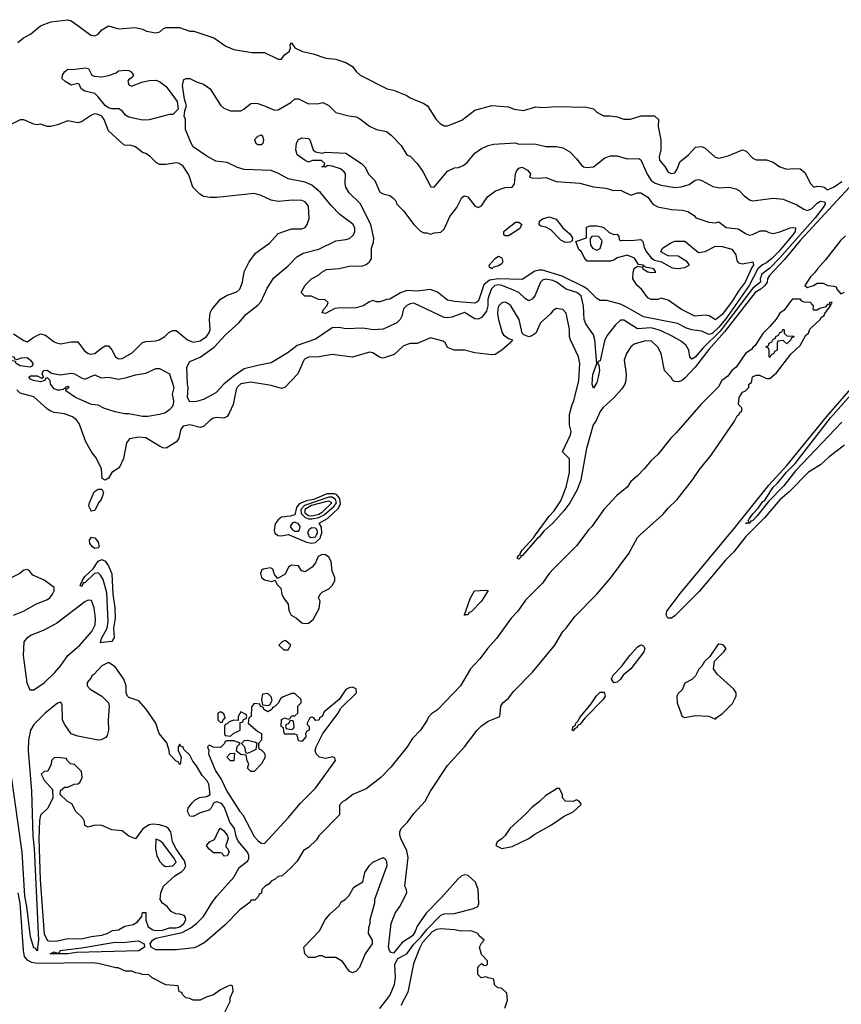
# Model space of a CAD drawing. Header units: inches. Extents: x 2348352 to 2479776, y 460422 to 613655.
# Tile 441 of 590: x 2412686 to 2417532, y 577233 to 583038. Entities that reach past the tile are written whole.
import ezdxf

# ---------------------------------------------------------------- set-up
doc = ezdxf.new("R2010")
doc.units = ezdxf.units.IN
doc.header["$MEASUREMENT"] = 0
doc.layers.add('C4517', color=7, linetype='Continuous')
doc.layers.add('C4518', color=7, linetype='Continuous')

msp = doc.modelspace()

# ---------------------------------------------------------------- linework, layer by layer
at = {"layer": 'C4517', "color": 4}
for points, elevation in [([(2416018.5, 580000), (2415970, 579935.3), (2415836.8, 579803.2), (2415808.1, 579771.9), (2415770, 579715.3), (2415670, 579615.3), (2415624.7, 579550), (2415584.7, 579510), (2415498, 579390), (2415447.5, 579332.5), (2415401, 579270), (2415346, 579210), (2415286, 579110), (2415150.5, 578969.5), (2415115.3, 578944.7), (2415096, 578924), (2415090, 578908), (2415051, 578850), (2415001.4, 578798.6), (2414971, 578750), (2414874.8, 578630), (2414816, 578570), (2414745.2, 578514.8), (2414730, 578504), (2414652, 578470), (2414606, 578434), (2414591.6, 578428.4), (2414572.7, 578407.3), (2414572, 578350), (2414450, 578226), (2414436.9, 578203.1), (2414390, 578158), (2414359.6, 578140.4), (2414323.6, 578076.4), (2414283.6, 578036.4), (2414234, 577990), (2414210, 577986), (2414194, 577970), (2414170, 577958), (2414156.9, 577943.1), (2414134, 577930), (2414114, 577910), (2414112.7, 577887.3), (2414098, 577882), (2414092.7, 577867.3), (2414072.7, 577847.3), (2414050, 577846), (2414044.7, 577835.3), (2413984.7, 577790), (2413898.4, 577701.6), (2413779.9, 577600.1), (2413743.4, 577576.6), (2413714.6, 577565.4), (2413610, 577554.2), (2413490, 577554), (2413460.9, 577570), (2413455.6, 577590), (2413469.5, 577610), (2413490, 577622.7), (2413644.2, 577655.8), (2413696.5, 577683.5), (2413730, 577708.9), (2413770, 577750.4), (2413823.6, 577836.4), (2413849.8, 577870.2), (2413950, 577982), (2413981, 578039), (2414030, 578076.3), (2414036.9, 578090), (2414037.7, 578110), (2414029.6, 578130), (2413974.3, 578194.3), (2413962.7, 578222.7), (2413952.4, 578270), (2413926.6, 578306.6), (2413893.3, 578393.3), (2413876, 578416), (2413850, 578426), (2413837.6, 578422.4), (2413830, 578418), (2413813.6, 578386.4), (2413803, 578377), (2413750, 578361.1), (2413710, 578340.9), (2413690, 578342), (2413677, 578370), (2413680.7, 578390), (2413701, 578419), (2413722, 578438), (2413747.3, 578452.7), (2413790, 578458), (2413809.2, 578470), (2413801.6, 578530), (2413791.5, 578550), (2413761.8, 578581.8), (2413730, 578638), (2413707, 578667), (2413690, 578701.2), (2413655.1, 578735.1), (2413650, 578748), (2413634.6, 578754.6), (2413630, 578766), (2413622, 578750), (2413622, 578730), (2413638, 578690), (2413632.7, 578647.3), (2413626, 578650), (2413622, 578662), (2413610, 578666), (2413570, 578708), (2413568.7, 578730), (2413553.6, 578773.6), (2413509, 578830), (2413489, 578890), (2413432.7, 578972.7), (2413390, 579022), (2413330, 579042), (2413322, 579050), (2413315.3, 579070), (2413314, 579110), (2413301.2, 579150), (2413250, 579222), (2413210, 579249), (2413170, 579229), (2413123.1, 579176.9), (2413111, 579170), (2413105.2, 579154.8), (2413084.7, 579130), (2413084.7, 579110), (2413102, 579090), (2413171.3, 579050), (2413211, 579010), (2413214.8, 578990), (2413207.7, 578910), (2413211, 578850), (2413202, 578818), (2413194, 578806), (2413167.3, 578792.7), (2413150, 578789.5), (2413030, 578814.7), (2412990, 578828), (2412950, 578883.7), (2412938, 578910), (2412936, 578996), (2412930, 579014), (2412910, 579009), (2412836.3, 578950), (2412770, 578882.9), (2412750, 578849.2), (2412738.9, 578790), (2412736.8, 578730), (2412756.6, 578490), (2412763.3, 578223.2), (2412770.8, 578150.7), (2412798, 577610), (2412790.6, 577570.6), (2412791.3, 577548.7), (2412786, 577550), (2412782, 577562), (2412770, 577566), (2412749.8, 577629.8), (2412729, 577810), (2412717, 577870), (2412701.8, 578130), (2412636.5, 578590)], 84), ([(2414204.9, 580000), (2414210, 579996.1), (2414230, 579994.2), (2414259.7, 580000)], 84), ([(2414275, 580000), (2414378.3, 579958.3), (2414410, 579952), (2414430, 579956.5), (2414458.6, 579981.4), (2414464.6, 580000)], 84), ([(2414389.1, 580000), (2414392.6, 579992.6), (2414404.4, 579984.4), (2414430, 579988.1), (2414436.6, 580000)], 88), ([(2414810, 577208.7), (2414870, 577284.4), (2414897.3, 577350), (2414903, 577390), (2414898, 577470), (2414916.6, 577503.4), (2414970, 577530.6), (2415010, 577587.7), (2415052.3, 577627.7), (2415087, 577673), (2415170, 577757.6), (2415190, 577767), (2415250, 577767.4), (2415362, 577798), (2415388, 577810), (2415394.6, 577825.4), (2415389.6, 577910), (2415373.8, 577953.8), (2415332, 577992), (2415310, 577996.2), (2415290, 577987.6), (2415270, 577971.1), (2415175.8, 577864.2), (2415082.8, 577770), (2415030, 577693.3), (2415018.5, 577661.5), (2415002.8, 577637.2), (2414942.9, 577597.1), (2414890, 577535.3), (2414878, 577538), (2414868, 577550), (2414862, 577570), (2414878, 577710), (2414901.2, 577770), (2414929.2, 577810), (2414968.7, 577890), (2414968, 577910), (2414958, 577930), (2414977.5, 578097.5), (2414970, 578138), (2414934, 578210), (2414929, 578230), (2414929, 578250), (2414935.3, 578270), (2414972.9, 578307.1), (2415010, 578358), (2415078, 578430), (2415109, 578490), (2415210, 578641), (2415309.2, 578750), (2415384, 578850), (2415410, 578874.8), (2415450, 578902.8), (2415518, 578930), (2415524, 578990), (2415535.3, 579010), (2415570, 579038), (2415601.5, 579078.5), (2415710, 579191.3), (2415842, 579350), (2415889, 579430), (2415909.3, 579450.7), (2415960.2, 579519.8), (2416090, 579651.3), (2416170, 579744.7), (2416279, 579890), (2416330, 579986), (2416345.7, 580000)], 84), ([(2415760.6, 580000), (2415750, 579986.6), (2415739.5, 579980.5), (2415650, 579876), (2415642.8, 579877.2), (2415642.8, 579870), (2415630, 579857.2), (2415621.5, 579861.5), (2415622, 579870), (2415630, 579880.7), (2415638, 579882), (2415638, 579890), (2415649.7, 579910), (2415716.6, 579983.4), (2415728.7, 580000)], 76), ([(2416977.9, 580000), (2416968.9, 579991.1), (2416898.7, 579901.3), (2416848.4, 579851.6), (2416693.1, 579666.8), (2416550, 579522.7), (2416530, 579508.7), (2416509.8, 579509.8), (2416499.1, 579530), (2416503.9, 579550), (2416583.9, 579656.1), (2416868.9, 580000)], 76), ([(2412650, 579527.1), (2412709.3, 579550), (2412785.7, 579594.3), (2412850, 579619.5), (2412864.5, 579630), (2412879.6, 579650), (2412889.4, 579670), (2412889.3, 579689.3), (2412830, 579733.2), (2412763.2, 579763.2), (2412742, 579790), (2412730, 579797.2), (2412710, 579792.3), (2412686.9, 579773.1), (2412640.7, 579750)], 84), ([(2413888, 577170), (2413928, 577250), (2413928.4, 577271.6), (2413946, 577310), (2413942, 577342), (2413930, 577346), (2413910, 577338), (2413870, 577318), (2413830, 577288), (2413785.4, 577274.6), (2413750, 577258), (2413710, 577258), (2413690, 577268), (2413666, 577270), (2413646, 577290), (2413642, 577302), (2413627.3, 577307.3), (2413622, 577342), (2413548.4, 577348.4), (2413468.4, 577388.4), (2413447.3, 577407.3), (2413410, 577408), (2413395.3, 577415.3), (2413370, 577418), (2413350, 577428), (2413310, 577428), (2413267.3, 577447.3), (2413252.7, 577447.3), (2413150, 577474), (2413110, 577477.2), (2412790, 577474), (2412758.6, 577478.6), (2412733.1, 577493.1), (2412715.6, 577515.6), (2412708, 577550), (2412689.6, 577830), (2412677.3, 577890)], 88), ([(2415548, 577210), (2415563.1, 577256.9), (2415559, 577299), (2415528, 577328), (2415506, 577330), (2415487.3, 577347.3), (2415482, 577382), (2415448.4, 577388.4), (2415435.3, 577395.3), (2415408, 577388), (2415388.4, 577408.4), (2415389.1, 577450.9), (2415410, 577474), (2415423.6, 577463.6), (2415438, 577462), (2415446, 577470), (2415446, 577490), (2415410, 577526), (2415398, 577570), (2415410, 577594), (2415426, 577610), (2415396.4, 577636.4), (2415388, 577650), (2415350, 577665.2), (2415290, 577663.7), (2415250, 577671.8), (2415170, 577676.9), (2415145.3, 577674.7), (2415119.9, 577660.1), (2415062.6, 577597.4), (2415041.4, 577558.6), (2415009.2, 577470.8), (2414974.8, 577305.2), (2414934.4, 577225.6)], 84)]:
    msp.add_lwpolyline(points, dxfattribs=dict(at, elevation=elevation))
for points, elevation in [([(2413130, 579920.5), (2413115.1, 579930), (2413099.6, 579950), (2413098.4, 579970), (2413110, 579987.3), (2413130, 579983.8), (2413150, 579958), (2413154.6, 579930), (2413150, 579923.6)], 76), ([(2414470, 579885.6), (2414446.7, 579873.3), (2414430, 579835.3), (2414411.3, 579810), (2414370, 579782), (2414348.7, 579788.7), (2414330, 579818), (2414290, 579822), (2414272, 579810), (2414251.1, 579768.9), (2414210, 579746), (2414206, 579746), (2414190, 579766), (2414179.3, 579799.3), (2414165.6, 579805.6), (2414122.3, 579797.7), (2414113.4, 579790), (2414107.2, 579772.8), (2414112.7, 579750), (2414130, 579735.8), (2414174, 579726), (2414194, 579734), (2414202, 579710), (2414226, 579686), (2414232, 579650), (2414242, 579630), (2414270, 579592), (2414273.7, 579553.7), (2414286.8, 579526.8), (2414318, 579510), (2414350, 579481), (2414370, 579477.3), (2414390, 579480.7), (2414417.5, 579502.5), (2414452.9, 579567.1), (2414458, 579610), (2414448.7, 579630), (2414458, 579650), (2414470, 579662), (2414510, 579682), (2414530, 579702), (2414544, 579730), (2414544, 579750), (2414530, 579786), (2414523.3, 579843.3), (2414509.4, 579870), (2414490, 579883.6)], 84), ([(2413163.2, 579363.2), (2413168.6, 579390), (2413202.7, 579450), (2413208.1, 579490), (2413199.4, 579659.4), (2413177.8, 579737.8), (2413163.7, 579763.7), (2413150, 579777), (2413127.3, 579772.7), (2413070, 579717), (2413062, 579718), (2413050, 579695.3), (2413042.7, 579702.7), (2413050, 579721), (2413057.2, 579722.8), (2413055.1, 579730), (2413070, 579754.4), (2413120.1, 579799.9), (2413150, 579844.9), (2413170, 579855.8), (2413190, 579845.5), (2413210, 579818), (2413230.2, 579770.2), (2413236, 579650), (2413247, 579570), (2413250.2, 579510), (2413240.3, 579450), (2413244.1, 579395.9), (2413230, 579372.7), (2413210, 579369.8)], 76), ([(2415310, 579526), (2415309.1, 579529.1), (2415345.1, 579630), (2415369.3, 579670), (2415434.8, 579674.8), (2415450, 579672), (2415410, 579609.6), (2415350, 579546.6), (2415338, 579542), (2415330, 579529.3), (2415311.1, 579528.9)], 76), ([(2413090, 579616.2), (2413070, 579605.6), (2412902.9, 579477.1), (2412824, 579436), (2412754.8, 579410), (2412726, 579390), (2412711, 579370), (2412706.7, 579290), (2412728.5, 579128.5), (2412746.2, 579086.2), (2412770, 579086), (2412830, 579128.9), (2412893.6, 579190), (2412930, 579230.8), (2412969.7, 579290.3), (2413040.7, 579350), (2413111.1, 579430), (2413131.1, 579470), (2413132.5, 579507.5), (2413125.6, 579570), (2413110, 579613.2)], 84), ([(2414250, 579378), (2414234, 579370), (2414214, 579350), (2414243.6, 579323.6), (2414270, 579322), (2414286, 579350), (2414256.4, 579376.4)], 84), ([(2416190, 579127.4), (2416176.4, 579150), (2416186.2, 579173.8), (2416235.9, 579224.1), (2416284.8, 579290), (2416330, 579340.9), (2416350, 579352.7), (2416366, 579346), (2416373.4, 579330), (2416366.5, 579310), (2416290.2, 579210), (2416246, 579174), (2416230.1, 579149.9), (2416210, 579132.8)], 76), ([(2416810, 579355.3), (2416802, 579350), (2416756.9, 579283.1), (2416725.4, 579254.6), (2416710, 579226), (2416691.6, 579208.4), (2416671.1, 579168.9), (2416650, 579148), (2416610, 579126), (2416592.7, 579087.3), (2416570, 579066), (2416562, 579050), (2416564.7, 579010), (2416594, 578930), (2416610, 578924.7), (2416670, 578936), (2416750, 578932), (2416790, 578914), (2416796.4, 578923.6), (2416830, 578944.7), (2416890, 579006), (2416912.7, 579050), (2416912.7, 579070), (2416897.2, 579090), (2416799.3, 579179.3), (2416779, 579210), (2416784.7, 579255.3), (2416839, 579310), (2416852, 579330), (2416838, 579350), (2416825.4, 579354.6)], 84), ([(2414650, 579102), (2414630, 579099.3), (2414610, 579089.2), (2414570.7, 579029.3), (2414482.8, 578957.2), (2414470.8, 578930), (2414456.9, 578923.1), (2414450, 578909), (2414430, 578906), (2414422, 578922), (2414410, 578926), (2414398, 578922), (2414382, 578890), (2414382, 578882), (2414394, 578870), (2414394, 578850), (2414378, 578842), (2414372, 578828), (2414374.8, 578810), (2414350, 578782), (2414330, 578786), (2414322, 578822), (2414310, 578826), (2414250, 578826), (2414246, 578830), (2414242, 578862), (2414228, 578870), (2414230, 578912), (2414250, 578922), (2414270, 578914), (2414282, 578918), (2414290, 578934), (2414310, 578934), (2414326, 578950), (2414326, 578990), (2414346, 579010), (2414346, 579030), (2414310, 579066), (2414290, 579066), (2414236.9, 579043.1), (2414225.4, 579034.6), (2414210, 579008), (2414190, 578986), (2414178, 578982), (2414174, 578970), (2414150, 578958), (2414126, 578970), (2414122, 578982), (2414106, 578990), (2414102, 579002), (2414070, 579006), (2414052.7, 578987.3), (2414052, 578930), (2414038, 578922), (2414034, 578890), (2414090, 578842), (2414112, 578830), (2414112, 578790), (2414094, 578770), (2414094, 578750), (2414098, 578738), (2414110, 578734), (2414130, 578714), (2414134, 578690), (2414112, 578650), (2414070, 578606), (2414050, 578606), (2414030, 578626), (2414038, 578650), (2414028.4, 578668.4), (2414022, 578702), (2413990, 578706), (2413966, 578726), (2413968, 578752), (2413986, 578770), (2413976.4, 578776.4), (2413950, 578786), (2413910, 578786), (2413898, 578782), (2413894, 578770), (2413870, 578746), (2413828, 578748), (2413810, 578758), (2413802, 578758), (2413794, 578750), (2413802, 578730), (2413800.7, 578710), (2413841.1, 578610), (2413876.3, 578556.3), (2413907.4, 578490), (2413984.9, 578370), (2414002.3, 578350), (2414070, 578223.1), (2414090, 578198), (2414110, 578182), (2414130, 578180.4), (2414270, 578333), (2414341.7, 578418.3), (2414430, 578507.6), (2414549.3, 578670), (2414545.2, 578685.2), (2414531.5, 578691.5), (2414490, 578682), (2414455.3, 578690), (2414434, 578710), (2414429, 578730), (2414434, 578750), (2414474, 578830), (2414564.5, 578950), (2414581.1, 578978.9), (2414672.3, 579070), (2414670, 579093.2)], 84), ([(2415950, 578845.6), (2415943.7, 578850), (2415949.7, 578870), (2415962.9, 578877.1), (2415966.6, 578890), (2415978.5, 578901.5), (2415990, 578923), (2416056.1, 579003.9), (2416088.6, 579051.4), (2416110, 579072.6), (2416133.1, 579073.1), (2416138.5, 579050), (2416127.2, 579030), (2416019.9, 578920.1), (2415990, 578882.4), (2415980.9, 578879.1), (2415970, 578862), (2415960.4, 578859.6)], 76), ([(2414150, 579066), (2414118, 579062), (2414112, 579030), (2414118, 578998), (2414150, 578994), (2414162, 578998), (2414175.3, 579024.7), (2414170, 579046)], 84), ([(2413870, 578958), (2413854, 578950), (2413854, 578910), (2413870, 578894), (2413882, 578898), (2413887.3, 578912.7), (2413898, 578922), (2413890, 578946)], 84), ([(2413990, 578958), (2413974, 578930), (2413974, 578906), (2413950, 578908), (2413922, 578898), (2413910, 578886), (2413898, 578882), (2413894, 578870), (2413894, 578830), (2413898, 578818), (2413930, 578814), (2413948.4, 578831.6), (2413986, 578850), (2413986, 578894), (2414002, 578898), (2414007.3, 578912.7), (2414022, 578918), (2414026, 578930), (2414022, 578942)], 84), ([(2414290, 578906), (2414278, 578902), (2414272.7, 578887.3), (2414258, 578882), (2414254, 578870), (2414258, 578858), (2414290, 578854), (2414302, 578858), (2414306, 578870), (2414302, 578902)], 84), ([(2414030, 578788), (2414010, 578786), (2413994, 578770), (2414011.6, 578751.6), (2414018, 578718), (2414030, 578714), (2414050, 578722), (2414082, 578738), (2414086, 578770), (2414076.4, 578776.4)], 84), ([(2412910, 578688), (2412890, 578686), (2412874, 578670), (2412871.6, 578648.4), (2412852.7, 578607.3), (2412830, 578606), (2412814, 578590), (2412830, 578554), (2412879.6, 578499.6), (2412882, 578450), (2412852, 578390), (2412810, 578348), (2412804.1, 578315.9), (2412799.5, 578210), (2412807.4, 577967.4), (2412830, 577646), (2412850, 577608.2), (2412870, 577604.4), (2412910, 577606.7), (2412970, 577621.6), (2413050, 577618.4), (2413107, 577633), (2413170, 577640.5), (2413202, 577650), (2413232.9, 577667.1), (2413270, 577671.3), (2413305.6, 577694.4), (2413356.4, 577703.6), (2413380.4, 577719.6), (2413406, 577750), (2413410, 577774), (2413430, 577774), (2413431.1, 577728.9), (2413444.7, 577690), (2413472.2, 577672.2), (2413487.9, 577667.9), (2413528, 577670), (2413570, 577684.2), (2413610, 577683.9), (2413630, 577689.2), (2413655.1, 577710), (2413666, 577730), (2413664.7, 577744.7), (2413656, 577756), (2413630, 577765.2), (2413606.6, 577766.6), (2413580.2, 577780.2), (2413555.3, 577810), (2413528, 577830), (2413515.3, 577850), (2413518, 577890), (2413534, 577930), (2413600.9, 577990), (2413643.6, 578016.4), (2413656.3, 578030), (2413665.7, 578050), (2413659.1, 578079.1), (2413608.4, 578150), (2413588.2, 578190), (2413578, 578250), (2413566.3, 578266.3), (2413550, 578278.4), (2413511.1, 578291.1), (2413470, 578294.7), (2413450, 578291.5), (2413412.4, 578267.6), (2413370, 578208), (2413330, 578224), (2413290, 578255.3), (2413230, 578262), (2413170, 578288), (2413130, 578288.7), (2413090, 578278), (2413070, 578288), (2413068, 578310), (2413058, 578330), (2413018, 578370), (2412994.6, 578414.6), (2412966, 578430), (2412926, 578470), (2412927.3, 578492.7), (2412950, 578514), (2412970, 578514), (2413008.4, 578531.6), (2413030, 578532), (2413040.4, 578539.6), (2413055.3, 578570), (2413050, 578606), (2413010, 578646), (2412986, 578650), (2412966, 578670), (2412962, 578682)], 88), ([(2413930, 578668), (2413908.7, 578690), (2413928.4, 578711.6), (2413954, 578714), (2413950, 578668)], 84), ([(2415870, 578506), (2415850, 578506), (2415843.6, 578496.4), (2415790, 578464), (2415752.4, 578427.6), (2415706, 578394), (2415670, 578353.2), (2415578, 578270), (2415550, 578228.7), (2415530, 578208), (2415502, 578190), (2415494, 578170), (2415530, 578151.3), (2415590, 578163), (2415689.2, 578210), (2415724.7, 578235.3), (2415822.7, 578290), (2415898.4, 578341.6), (2415950, 578368), (2415998, 578410), (2415996.4, 578416.4), (2415986, 578430), (2415970, 578438), (2415950, 578428), (2415906, 578430), (2415888, 578450), (2415887.3, 578467.3)], 84), ([(2413890, 578106), (2413882, 578122), (2413870, 578126), (2413830, 578126), (2413802, 578150), (2413788.7, 578170), (2413806, 578190), (2413835.3, 578204.7), (2413860.2, 578259.8), (2413870, 578272), (2413890, 578256), (2413910.5, 578230.5), (2413916, 578210), (2413902, 578170), (2413902, 578162), (2413914, 578150), (2413922, 578130), (2413910, 578108)], 84), ([(2413490, 578206), (2413486.9, 578146.9), (2413494.9, 578110), (2413510, 578077.3), (2413530, 578055.5), (2413546.1, 578046.1), (2413590, 578048.8), (2413609.5, 578070), (2413599.7, 578090), (2413530, 578183.7), (2413510, 578199)], 92), ([(2414650, 577418), (2414630, 577428), (2414590, 577486), (2414550, 577508), (2414490, 577508), (2414470, 577518), (2414450, 577518), (2414428.4, 577508.4), (2414390, 577508.7), (2414368, 577530), (2414362, 577570), (2414453.6, 577666.4), (2414488.7, 577730), (2414516.4, 577763.6), (2414570, 577814), (2414583.1, 577836.9), (2414606, 577850), (2414628.4, 577871.6), (2414656.4, 577923.6), (2414710, 577954), (2414722, 578010), (2414749.3, 578050.7), (2414770, 578071.3), (2414830, 578098), (2414842, 578090), (2414850, 578074), (2414850.9, 578049.1), (2414778, 577850), (2414778, 577830), (2414751.3, 577730), (2414751.1, 577708.9), (2414743.6, 577683.6), (2414742, 577650), (2414764.7, 577610), (2414764.7, 577590), (2414724.7, 577530), (2414691, 577450), (2414670, 577428)], 84), ([(2412970, 577529.7), (2412866, 577530), (2412890, 577542), (2412910, 577534), (2412922, 577538), (2412926, 577550), (2413050, 577564.9), (2413250, 577599), (2413290, 577597.4), (2413387.2, 577607.2), (2413420.7, 577590), (2413422, 577570), (2413390, 577548.4), (2413022, 577538)], 84)]:
    msp.add_lwpolyline(points, close=True, dxfattribs=dict(at, elevation=elevation))
at = {"layer": 'C4518', "color": 4}
for points, elevation in [([(2412676.4, 582903.6), (2412709.1, 582930.9), (2412750, 582952), (2412810, 583002), (2412870, 583024.7), (2412970, 583038), (2412990, 583031.3), (2413030, 583004.7), (2413106.4, 582946.4), (2413130, 582942), (2413150, 582952), (2413170, 582978), (2413210, 583002), (2413270, 582984.7), (2413370, 582991.3), (2413410, 582982), (2413434, 582970), (2413490, 582961), (2413513.6, 582966.4), (2413534.6, 582985.4), (2413550, 582992), (2413628.4, 582991.6), (2413690, 582971.3), (2413714, 582970), (2413830.7, 582930.7), (2413902, 582882), (2413950, 582862), (2414054.6, 582845.4), (2414130, 582844.7), (2414210, 582804.7), (2414230, 582804.7), (2414248.7, 582830), (2414275.3, 582850), (2414284, 582870), (2414282, 582890), (2414290, 582902), (2414310, 582872), (2414354, 582850), (2414416.9, 582836.9), (2414491.6, 582811.6), (2414550, 582804.7), (2414610, 582784.7), (2414650, 582762), (2414671.6, 582731.6), (2414694, 582710), (2414854, 582630), (2414890, 582622), (2414970, 582591.3), (2414990, 582578), (2415070, 582544.7), (2415090.8, 582530.8), (2415142, 582450), (2415165.4, 582425.4), (2415190, 582412), (2415210, 582412), (2415293.6, 582446.4), (2415370, 582504.7), (2415470, 582531.3), (2415570, 582524.7), (2415602, 582510), (2415657.5, 582502.5), (2415730, 582524.7), (2415770, 582521), (2415850, 582526), (2416030, 582522), (2416070, 582512), (2416090, 582492), (2416130, 582472), (2416168.4, 582471.6), (2416210, 582464.7), (2416250, 582451.3), (2416288.4, 582451.6), (2416351.6, 582471.6), (2416430, 582472), (2416454, 582450), (2416451.3, 582408.7), (2416466.8, 582330), (2416467.3, 582270), (2416457.3, 582230), (2416460.7, 582210), (2416492, 582172), (2416510, 582138.8), (2416530, 582130.7), (2416550, 582136), (2416564.1, 582155.9), (2416580.2, 582199.8), (2416630, 582241), (2416672.9, 582287.1), (2416710, 582291), (2416730, 582281), (2416787.5, 582227.5), (2416810, 582221), (2416865.6, 582234.4), (2416950, 582271.3), (2416970, 582262), (2417010, 582222), (2417030, 582212), (2417091.1, 582211.1), (2417130, 582198), (2417170, 582171.3), (2417210, 582156), (2417250, 582161), (2417290, 582158), (2417316.8, 582136.8), (2417350, 582072), (2417370, 582051.3), (2417390, 582056), (2417414.4, 582054.4), (2417430, 582051), (2417450, 582034.8), (2417490, 582052.7), (2417535.9, 582084.1)], 76), ([(2412650, 581186), (2412710, 581146), (2412730, 581138), (2412770, 581166.8), (2412810, 581186.8), (2412838.5, 581178.5), (2412890, 581138.8), (2412910, 581130.8), (2412930, 581126.8), (2412990, 581138.8), (2413030, 581138), (2413067.2, 581087.2), (2413090, 581070.5), (2413106.6, 581066.6), (2413130, 581070.6), (2413170, 581104), (2413190, 581114.8), (2413210, 581114.8), (2413230, 581091), (2413250.6, 581050.6), (2413270, 581038.8), (2413290, 581041), (2413350, 581074.8), (2413410, 581134), (2413430, 581140.7), (2413490, 581144), (2413508, 581150), (2413542, 581170), (2413566, 581194), (2413590, 581206), (2413610, 581204.7), (2413676, 581150), (2413710, 581136.3), (2413750, 581145.5), (2413789, 581170), (2413802.7, 581190), (2413809.2, 581210), (2413805.2, 581270), (2413809, 581310), (2413819, 581330), (2413870, 581391), (2413910, 581414.8), (2413966.3, 581433.7), (2413984, 581450), (2414001.2, 581490), (2414009.4, 581550.6), (2414039, 581610), (2414078, 581662), (2414160.2, 581719.8), (2414210, 581778), (2414290, 581804.7), (2414350, 581804.7), (2414370, 581812), (2414382, 581830), (2414393.6, 581866.4), (2414390, 581938), (2414370, 581964), (2414350, 581972.7), (2414294.8, 581974.8), (2414210, 581966), (2414170, 581973.2), (2414110, 582001.2), (2414070, 582013.2), (2413849.1, 581989.1), (2413810, 581989), (2413770, 581995.3), (2413748, 582010), (2413708, 582050), (2413683.1, 582123.1), (2413650, 582175.3), (2413626, 582190), (2413610, 582194), (2413550, 582184), (2413510, 582184), (2413493.6, 582193.6), (2413458, 582230), (2413430, 582248.7), (2413410, 582255.3), (2413370, 582288.7), (2413338, 582298), (2413310, 582295.3), (2413300.2, 582300.2), (2413210, 582382), (2413184, 582450), (2413170, 582468.7), (2413150, 582479), (2413130, 582482), (2413110, 582475.3), (2413050, 582435.3), (2413030, 582429), (2412970, 582442), (2412910, 582419), (2412869.1, 582409.1), (2412849.1, 582409.1), (2412810, 582422), (2412790, 582419), (2412770, 582422), (2412710, 582448), (2412690, 582448), (2412630, 582418)], 76), ([(2417580.2, 582050), (2417290, 581736.8), (2417196.2, 581623.8), (2417109.1, 581530), (2417097.3, 581510), (2417094.9, 581490), (2417080.8, 581470), (2417058.3, 581450), (2417024.7, 581430), (2416843.3, 581196.7), (2416750, 581094), (2416670.8, 580989.2), (2416610, 580924.2), (2416590, 580909.6), (2416570, 580902.7), (2416550, 580904), (2416538, 580910), (2416528.4, 580928.4), (2416488.7, 580970), (2416469, 581070), (2416450, 581108), (2416410, 581144), (2416370, 581142.7), (2416310, 581124), (2416290, 581108.7), (2416266, 581070), (2416250.8, 581030), (2416262.8, 580950), (2416260.7, 580910), (2416254.8, 580890), (2416237.5, 580862.5), (2416190, 580809), (2416124.7, 580750), (2416110, 580728), (2416083.8, 580670), (2416068.9, 580650), (2416030, 580509), (2415995.3, 580324.7), (2415974.4, 580265.6), (2415930.2, 580189.8), (2415896.6, 580143.4), (2415830.1, 580069.9), (2415778, 580022), (2415760.6, 580000)], 76), ([(2417556.8, 581763.2), (2417530, 581739), (2417438.5, 581621.5), (2417391.3, 581570), (2417374.8, 581545.2), (2417350, 581522), (2417316, 581470), (2417330, 581458.8), (2417368.7, 581470), (2417390, 581484.9), (2417425.5, 581485.5), (2417452, 581470), (2417487.7, 581467.7), (2417502, 581462), (2417506, 581450), (2417530, 581422), (2417550, 581432)], 84), ([(2416345.7, 580000), (2416480.2, 580119.8), (2416510, 580158), (2416564, 580210), (2416654.2, 580325.8), (2416694.8, 580385.2), (2416765.2, 580470), (2416902.7, 580670), (2416918, 580702), (2416928, 580710), (2416935.3, 580724.7), (2416946, 580730), (2416946, 580750), (2416926, 580770), (2416928.7, 580810), (2416950, 580842), (2416966, 580850), (2416986, 580870), (2416986, 580890), (2417002, 580898), (2417007.3, 580932.7), (2417030, 580942), (2417050, 580942), (2417090, 580922), (2417110, 580922), (2417150, 580956), (2417233.6, 581066.4), (2417290, 581118), (2417322, 581178), (2417338, 581190), (2417347.3, 581212.7), (2417408, 581270), (2417415.3, 581284.7), (2417430, 581294), (2417434, 581306), (2417468, 581350), (2417462, 581358), (2417470, 581354), (2417478, 581370), (2417464.7, 581370), (2417459.8, 581360.2), (2417450, 581359), (2417436, 581344), (2417404.5, 581335.5), (2417390, 581326), (2417370, 581326), (2417366, 581330), (2417368, 581350), (2417358, 581358), (2417353.2, 581370), (2417313.1, 581373.1), (2417299, 581379), (2417290.8, 581390.8), (2417244.7, 581390), (2417230, 581375.3), (2417194.8, 581325.2), (2417170, 581308), (2417147.3, 581272.7), (2417110.9, 581229.1), (2417070, 581188.7), (2417023.6, 581116.4), (2417010, 581106), (2417004.7, 581095.3), (2416966, 581070), (2416911.3, 580988.7), (2416886, 580970), (2416862.8, 580937.2), (2416826.8, 580910), (2416807.3, 580872.7), (2416704, 580770), (2416558.5, 580601.5), (2416526, 580570), (2416450, 580474), (2416410, 580439), (2416370, 580389), (2416330.5, 580349.5), (2416290, 580315.3), (2416270, 580282), (2416207.9, 580232.1), (2416131.3, 580150), (2416061, 580050), (2416041, 580030), (2416018.5, 580000)], 84), ([(2415728.7, 580000), (2415809.2, 580110.8), (2415838.3, 580141.7), (2415877.8, 580202.2), (2415910, 580281), (2415929.2, 580369.2), (2415928, 580448), (2415888, 580490), (2415935.3, 580590), (2415938, 580610), (2415928.7, 580650), (2415928.7, 580710), (2415944, 580770), (2415954, 580790), (2415984, 580910), (2415989, 581010), (2415981.2, 581050), (2415934, 581150), (2415929, 581170), (2415929.1, 581210.9), (2415910, 581308), (2415890, 581329), (2415850, 581335.3), (2415830, 581322), (2415816.3, 581303.7), (2415757.3, 581250), (2415730.8, 581189.2), (2415706.4, 581173.6), (2415690, 581169), (2415659, 581179), (2415649.1, 581189.1), (2415632.3, 581270), (2415582.7, 581350), (2415570, 581362.7), (2415550, 581372.7), (2415530, 581369.3), (2415510.4, 581349.6), (2415506.3, 581333.7), (2415504.4, 581304.4), (2415510, 581271.3), (2415532.7, 581192.7), (2415540.4, 581180.4), (2415570, 581158), (2415592, 581150), (2415578, 581130), (2415530, 581088.7), (2415490, 581064), (2415470, 581062), (2415370, 581074), (2415310, 581088.7), (2415248.9, 581088.9), (2415210, 581106), (2415198, 581130), (2415183.1, 581143.1), (2415110, 581162), (2415030, 581128.7), (2414990, 581128.7), (2414950, 581115.3), (2414895.3, 581064.7), (2414830, 581042), (2414809.1, 581049.1), (2414770, 581074), (2414750, 581077.2), (2414650, 581049), (2414530, 581064), (2414450, 581049.3), (2414390, 581049.2), (2414370, 581039), (2414362.8, 581030), (2414326, 580950), (2414250, 580869), (2414230, 580864), (2414170, 580881.2), (2414050, 580900.9), (2413990, 580892), (2413970, 580872.7), (2413962.3, 580857.7), (2413944.9, 580770), (2413922.5, 580717.5), (2413910, 580699), (2413890, 580689), (2413850, 580693.2), (2413830, 580689.2), (2413810, 580677.2), (2413770, 580639), (2413750, 580633.2), (2413690, 580649.5), (2413650, 580640.9), (2413637, 580623), (2413624.9, 580570), (2413610.6, 580550), (2413550, 580512.7), (2413530, 580513.2), (2413510, 580522.7), (2413430, 580572), (2413390, 580577), (2413333.4, 580566.6), (2413316.3, 580543.7), (2413299.1, 580450), (2413276.1, 580403.9), (2413270, 580394), (2413230, 580368.7), (2413210, 580334), (2413190, 580323.7), (2413173.6, 580333.6), (2413168.9, 580391.1), (2413135.9, 580455.9), (2413109.2, 580490), (2413076, 580550), (2413036.6, 580656.6), (2413020.1, 580680.1), (2412997.2, 580697.2), (2412950, 580715.1), (2412890, 580722.7), (2412870, 580729.3), (2412850, 580741.2), (2412770, 580814), (2412690, 580835.3), (2412670, 580855.3)], 76), ([(2416868.9, 580000), (2416892.1, 580027.9), (2417105.5, 580294.5), (2417210.7, 580410), (2417444.4, 580695.6), (2417630, 580907.8)], 76), ([(2417535.8, 580664.2), (2417262.7, 580377.3), (2417192.7, 580290), (2417102.7, 580197.3), (2417034.6, 580110), (2417010, 580085.1), (2416998, 580082), (2416990, 580069.7), (2416970.6, 580069.4), (2416970, 580066), (2416969.6, 580069.6), (2416988.7, 580071.3), (2416982.9, 580082.9), (2416990, 580098), (2417010, 580125.5), (2417042.3, 580157.7), (2417070, 580197), (2417078.2, 580201.8), (2417130, 580280.9), (2417155, 580305), (2417207.8, 580370), (2417259.1, 580420.9), (2417469.1, 580690), (2417618.8, 580861.2)], 72), ([(2417550, 580529), (2417460.3, 580459.7), (2417410, 580413.2), (2417338, 580370), (2417224.9, 580255.1), (2417170, 580206.6), (2417079.7, 580100.3), (2416977.9, 580000)], 76), ([(2414464.6, 580000), (2414467.8, 580010), (2414466.5, 580046.5), (2414452.3, 580070), (2414502.5, 580097.5), (2414564.4, 580155.6), (2414578.6, 580181.4), (2414574.5, 580214.5), (2414556.3, 580236.3), (2414542.6, 580242.6), (2414497, 580243), (2414421.6, 580210), (2414378.6, 580201.4), (2414335.5, 580184.5), (2414318.9, 580161.1), (2414310, 580118), (2414282, 580110), (2414230, 580104), (2414210, 580089.7), (2414193.9, 580066.1), (2414186.3, 580026.3), (2414191.8, 580010), (2414204.9, 580000)], 84), ([(2414259.7, 580000), (2414270, 580002), (2414275, 580000)], 84), ([(2414436.6, 580000), (2414442.1, 580010), (2414439.9, 580030), (2414430, 580041), (2414410, 580042.5), (2414391.2, 580030), (2414384.2, 580010), (2414389.1, 580000)], 88)]:
    msp.add_lwpolyline(points, dxfattribs=dict(at, elevation=elevation))
for points, elevation in [([(2413170, 582700.7), (2413210, 582708), (2413254.8, 582725.2), (2413270, 582736), (2413310, 582741), (2413330, 582738.8), (2413344.7, 582730), (2413358, 582710), (2413350, 582698), (2413330, 582686), (2413324.7, 582675.3), (2413330, 582654), (2413345.4, 582645.4), (2413406, 582670), (2413450, 582679.1), (2413490, 582680.5), (2413510, 582673), (2413550, 582644), (2413614.9, 582554.9), (2413622, 582510), (2413590, 582479), (2413570, 582479), (2413450, 582447.3), (2413410, 582446), (2413330, 582464.2), (2413310, 582475.1), (2413290, 582501.2), (2413271.9, 582511.9), (2413230, 582513.3), (2413210, 582518.9), (2413190, 582531.6), (2413150, 582583.7), (2413130, 582602.7), (2413070, 582616), (2413049.2, 582630), (2413038, 582658), (2413030, 582662), (2412990, 582652.7), (2412953.8, 582673.8), (2412937.2, 582690), (2412939.5, 582710), (2412950, 582731.3), (2412970, 582746.8), (2412996.6, 582743.4), (2413074.4, 582754.4), (2413091.3, 582750), (2413111.1, 582711.1), (2413124.7, 582704.7)], 72), ([(2413930, 582500.7), (2413990, 582501), (2414008, 582510), (2414050, 582544.7), (2414070, 582546), (2414090, 582544.7), (2414131.1, 582531.1), (2414190, 582504.7), (2414210, 582506), (2414286, 582550), (2414308.4, 582571.6), (2414330, 582572), (2414390, 582542), (2414450, 582544.7), (2414474, 582550), (2414510, 582532), (2414551.1, 582491.1), (2414628.4, 582471.6), (2414670, 582466), (2414690, 582456), (2414750, 582410.8), (2414790, 582391), (2414850, 582378), (2414878, 582358), (2414936.8, 582296.8), (2414970, 582242), (2414990.7, 582230.7), (2415030.6, 582190.6), (2415063.5, 582143.5), (2415111.6, 582051.6), (2415130, 582051.3), (2415210, 582144.7), (2415250, 582164.7), (2415273.6, 582166.4), (2415301.2, 582178.8), (2415324.7, 582195.3), (2415370, 582251.3), (2415410, 582278), (2415450, 582296), (2415483.6, 582303.6), (2415610, 582312), (2415630, 582304.7), (2415725.4, 582305.4), (2415790, 582291.3), (2415850, 582291.3), (2415890, 582282), (2415930, 582258), (2415970, 582218), (2415999.8, 582179.8), (2416010.9, 582170.9), (2416030, 582166), (2416070, 582171.3), (2416136.5, 582223.5), (2416170, 582236), (2416210, 582236), (2416270, 582218), (2416338.8, 582218.8), (2416350, 582212), (2416386.9, 582126.9), (2416410, 582090.8), (2416434.2, 582074.2), (2416470, 582063), (2416550, 582047.7), (2416587.5, 582052.5), (2416634.5, 582065.5), (2416670, 582091), (2416690, 582096), (2416710, 582090.8), (2416773.7, 582053.7), (2416812.9, 582047.1), (2416870, 582050.8), (2416910, 582041), (2416930, 582031), (2416959.3, 581999.3), (2416993.7, 581973.7), (2417010, 581970.7), (2417130, 581984.9), (2417190, 581980.7), (2417270, 581947.3), (2417310, 581920.7), (2417330, 581913.4), (2417356.6, 581923.4), (2417390, 581956.3), (2417410, 581968.2), (2417430, 581964), (2417436.5, 581956.5), (2417437.6, 581950), (2417424.9, 581930), (2417377.2, 581870), (2417170, 581633.6), (2417110, 581574), (2417063.2, 581536.8), (2417053.4, 581510), (2417055.2, 581490), (2417010, 581454.2), (2416817.7, 581202.3), (2416716.9, 581103.1), (2416670, 581047.8), (2416650, 581037.2), (2416639.3, 581050), (2416632.7, 581090), (2416617.2, 581117.2), (2416590, 581140.9), (2416539, 581170), (2416465.1, 581205.1), (2416410, 581221.7), (2416330, 581215.6), (2416250, 581267), (2416230, 581266.6), (2416200.7, 581239.3), (2416150, 581174), (2416135.6, 581144.4), (2416110, 581026), (2416098, 581022), (2416094, 581010), (2416102, 581002), (2416106.8, 580970), (2416098, 580930), (2416090, 580898), (2416070, 580866), (2416062, 580890), (2416066.3, 580946.3), (2416089.5, 581010.5), (2416078.7, 581150), (2416070, 581179), (2416024.9, 581244.9), (2416014.5, 581270), (2416011.9, 581348.1), (2415996.9, 581410), (2415972.7, 581430), (2415909.7, 581449.7), (2415852.7, 581490), (2415830, 581499.7), (2415790, 581508), (2415770, 581501.6), (2415757.1, 581490), (2415727, 581413), (2415710, 581392.7), (2415690, 581381.2), (2415670, 581392.7), (2415630, 581429.5), (2415585.2, 581450), (2415530, 581471.8), (2415510, 581474.6), (2415488.8, 581471.2), (2415469.4, 581450.6), (2415452.7, 581410), (2415447.5, 581387.5), (2415447.2, 581350), (2415439.6, 581320.4), (2415410, 581281.2), (2415390, 581272.3), (2415370, 581275.1), (2415310, 581311.5), (2415235.9, 581284.1), (2415210, 581279.3), (2415190, 581281.2), (2415010, 581366), (2414990, 581362.7), (2414970, 581352.3), (2414950, 581334), (2414941, 581290), (2414931, 581270), (2414911, 581250), (2414830, 581213.2), (2414770.7, 581209.3), (2414710, 581219), (2414610, 581216), (2414570, 581223.7), (2414530, 581222), (2414430, 581154), (2414322.4, 581117.6), (2414270, 581075.1), (2414170, 581014), (2414090, 580999.5), (2414010, 580978.7), (2413945.2, 580934.8), (2413890.4, 580890), (2413842.8, 580837.2), (2413770, 580799.5), (2413730, 580786), (2413690, 580784.5), (2413676.3, 580810), (2413679.6, 580870), (2413675.1, 580890), (2413671.8, 580990), (2413690, 581022.8), (2413750, 581048.4), (2413832.9, 581107.1), (2413899.5, 581180.5), (2413978, 581250), (2414019.6, 581300.4), (2414090, 581354), (2414110, 581376), (2414145.8, 581454.2), (2414184.8, 581515.2), (2414270, 581586.8), (2414320.1, 581639.9), (2414358, 581662), (2414450, 581685.5), (2414550, 581734), (2414610, 581741.6), (2414631.4, 581748.6), (2414656, 581770), (2414663.7, 581790), (2414662.7, 581810), (2414651.7, 581831.7), (2414574, 581890), (2414522.5, 581942.5), (2414460.1, 582020.1), (2414410, 582062), (2414370, 582079.5), (2414270, 582099), (2414212, 582132), (2414170, 582149.4), (2414010, 582155.1), (2413970, 582166), (2413910, 582195.1), (2413844.1, 582204.1), (2413790, 582233.2), (2413710, 582289.2), (2413697, 582310), (2413663.6, 582390), (2413663.6, 582450), (2413656.2, 582470), (2413659.6, 582500.4), (2413669.5, 582530), (2413657.6, 582570), (2413647, 582650), (2413655.3, 582684.7), (2413668.9, 582691.1), (2413690, 582691.3), (2413730, 582671.3), (2413770, 582658), (2413810, 582631.3), (2413870, 582534.8), (2413890, 582517.3)], 72), ([(2414110, 582356.3), (2414088, 582350), (2414070.6, 582330), (2414079.3, 582310), (2414090, 582302), (2414110, 582301.3), (2414122, 582310), (2414125.6, 582330), (2414119.5, 582350)], 72), ([(2414470, 582251), (2414490, 582256), (2414610, 582250.7), (2414702, 582190), (2414722, 582170), (2414745.4, 582125.4), (2414781, 582090), (2414810, 582022), (2414830.9, 582010.9), (2414870, 582001), (2414884.7, 581990), (2414904.7, 581970), (2414911.3, 581950), (2414950.7, 581910.7), (2415011.3, 581830), (2415050, 581792), (2415070, 581782), (2415090, 581782), (2415110, 581774), (2415130, 581782), (2415170, 581784.7), (2415190, 581802), (2415222.9, 581877.1), (2415265.2, 581930), (2415294, 581990), (2415310, 581999.1), (2415330, 581994), (2415370, 581941), (2415390, 581931.3), (2415410, 581941), (2415445.6, 581994.4), (2415491.9, 582028.1), (2415550, 582048), (2415590, 582051.3), (2415604, 582070), (2415609.5, 582129.5), (2415615.9, 582144.1), (2415630, 582162.8), (2415650, 582167.7), (2415681, 582150), (2415698, 582130), (2415694, 582110), (2415706.4, 582106.4), (2415750, 582102.8), (2415790, 582107.3), (2415850, 582084.4), (2415990, 582074.4), (2416070, 582053.4), (2416144, 582044), (2416188.4, 582031.6), (2416230, 582032), (2416290, 582002.8), (2416330, 582016.3), (2416350, 582018), (2416390, 581990.8), (2416421, 581950), (2416450, 581934.8), (2416530, 581918), (2416594.4, 581914.4), (2416626.4, 581906.4), (2416663.6, 581883.6), (2416674, 581870), (2416750, 581844), (2416790, 581840.7), (2416810, 581846), (2416853, 581813), (2416924.1, 581804.1), (2416970, 581774.8), (2416990, 581767.3), (2417009.1, 581770.9), (2417052.7, 581792.7), (2417087.3, 581792.7), (2417103.6, 581783.6), (2417130, 581778), (2417170, 581786.8), (2417229.5, 581810.5), (2417250, 581813.4), (2417262, 581810), (2417259.3, 581790), (2417246, 581770), (2417161.7, 581670), (2417122, 581630), (2417090, 581605.1), (2417066.7, 581593.3), (2417040.2, 581570), (2416989, 581471), (2416850, 581274.6), (2416810, 581225.7), (2416770, 581188.8), (2416750, 581181.1), (2416710, 581201.6), (2416650, 581209.6), (2416618.9, 581218.9), (2416566.2, 581246.2), (2416365.3, 581285.3), (2416270, 581342), (2416230, 581360.9), (2416150, 581382), (2416110, 581382), (2416090, 581394), (2416034.5, 581450), (2416010, 581465.7), (2415885.7, 581525.7), (2415770, 581560.4), (2415750, 581561.3), (2415724.6, 581555.4), (2415650, 581506), (2415511, 581511), (2415457.8, 581502.2), (2415424.6, 581475.4), (2415393.7, 581386.3), (2415384.9, 581375.1), (2415370, 581367), (2415250, 581376.9), (2415210, 581385.1), (2415150, 581431.8), (2415110, 581448), (2415030, 581437.6), (2414970, 581442), (2414931.9, 581428.1), (2414870, 581389.3), (2414850.8, 581389.2), (2414810, 581375.3), (2414790, 581375.3), (2414770, 581382), (2414750, 581375.3), (2414712, 581350), (2414670, 581339), (2414562, 581338), (2414545.4, 581334.6), (2414490, 581305.2), (2414470, 581308.7), (2414478, 581330), (2414498, 581350), (2414506, 581370), (2414487.3, 581387.3), (2414448.9, 581388.9), (2414407.3, 581407.3), (2414368, 581408), (2414346, 581430), (2414370, 581472), (2414408, 581510), (2414448.9, 581531.1), (2414468, 581550), (2414495.3, 581564.7), (2414570, 581571), (2414630, 581584.7), (2414710, 581586), (2414730, 581594.8), (2414749, 581610), (2414761.2, 581630), (2414762, 581690), (2414773.4, 581726.6), (2414775.6, 581750), (2414757, 581830), (2414693.8, 581953.8), (2414630, 582017.2), (2414609.3, 582050), (2414605.2, 582070), (2414608.4, 582128.4), (2414600.4, 582140.4), (2414579, 582159), (2414530, 582175.3), (2414502, 582178), (2414490, 582168.7), (2414468, 582170), (2414482, 582178), (2414486, 582190), (2414467.3, 582207.3), (2414412.7, 582207.3), (2414390, 582198), (2414370, 582208.7), (2414322, 582242), (2414315.3, 582270), (2414318, 582310), (2414330, 582332), (2414350, 582342), (2414390, 582338), (2414398, 582330), (2414418, 582270), (2414430, 582258)], 68), ([(2415904.8, 581724.8), (2415878.4, 581738.4), (2415819.2, 581799.2), (2415790, 581814.5), (2415760.5, 581820.5), (2415750, 581829), (2415752.7, 581850), (2415770, 581863), (2415810, 581874.8), (2415850, 581861), (2415890, 581811.3), (2415932.7, 581772.7), (2415946.8, 581750), (2415945.4, 581734.6), (2415930, 581726.6)], 64), ([(2415570, 581762.7), (2415550, 581764), (2415542, 581770), (2415542, 581790), (2415546, 581794), (2415610, 581843.8), (2415630, 581844.4), (2415648, 581830), (2415634.4, 581805.6)], 64), ([(2416190, 581772), (2416210, 581774), (2416219.6, 581759.6), (2416222, 581742), (2416230, 581734), (2416242, 581738), (2416290, 581736), (2416350, 581742), (2416362, 581730), (2416370, 581694), (2416382.8, 581670), (2416410, 581634), (2416430, 581620.7), (2416470.6, 581610.6), (2416535.2, 581575.2), (2416570, 581570.4), (2416610, 581576.3), (2416635.3, 581590), (2416634, 581594), (2416622, 581610), (2416570, 581644), (2416510, 581645.2), (2416468, 581670), (2416478, 581690), (2416530, 581724.7), (2416550, 581732), (2416610, 581732), (2416690, 581666), (2416730, 581670.8), (2416790, 581702.8), (2416830, 581701), (2416885.4, 581685.4), (2416910, 581652), (2416916.7, 581616.7), (2416925.1, 581605.1), (2416950, 581598), (2417010, 581610.4), (2417014.7, 581590), (2417003.8, 581576.2), (2416964.7, 581490), (2416923.6, 581436.4), (2416890, 581379.7), (2416830, 581299.6), (2416790, 581269.3), (2416752.3, 581292.3), (2416730, 581295.1), (2416668, 581290), (2416588.7, 581330), (2416510, 581384), (2416470, 581395.3), (2416450, 581389), (2416410, 581389), (2416390, 581398), (2416354, 581450), (2416329, 581470), (2416302, 581510), (2416304, 581550), (2416310, 581572), (2416330, 581584.7), (2416359.6, 581579.6), (2416362, 581570), (2416390, 581552), (2416410, 581547.3), (2416438, 581550), (2416426, 581570), (2416378, 581578), (2416370, 581586), (2416362, 581582), (2416366, 581590), (2416335.3, 581595.3), (2416311.5, 581631.5), (2416270, 581649.4), (2416210, 581634), (2416190, 581619.3), (2416170, 581614.5), (2416034, 581614), (2416016, 581636), (2415999.3, 581670), (2415983.9, 581683.9), (2415966, 581730), (2416028.4, 581751.6), (2416030, 581814), (2416050, 581822), (2416090, 581822), (2416116.9, 581816.9), (2416134, 581810), (2416163.6, 581783.6)], 64), ([(2416090, 581762), (2416061, 581759), (2416051.1, 581748.9), (2416050.7, 581729.3), (2416053, 581710), (2416065.5, 581690), (2416090, 581679.5), (2416110, 581688.2), (2416122, 581730), (2416119, 581739), (2416099, 581759)], 64), ([(2415470, 581569.5), (2415458, 581578), (2415455.3, 581590), (2415489.6, 581630.4), (2415510, 581644), (2415530, 581634.8), (2415535.5, 581610), (2415530, 581599), (2415510, 581586.6), (2415480.5, 581579.5)], 64), ([(2417210, 581126), (2417190, 581146), (2417158, 581142), (2417154, 581130), (2417154, 581090), (2417138, 581082), (2417134, 581070), (2417118, 581062), (2417110, 581046), (2417106, 581050), (2417106, 581090), (2417102, 581102), (2417086, 581110), (2417102, 581118), (2417106, 581130), (2417122, 581138), (2417130, 581154), (2417142, 581158), (2417146, 581170), (2417162, 581178), (2417170, 581194), (2417182, 581198), (2417190, 581214), (2417194, 581210), (2417194, 581190), (2417210, 581174), (2417252.7, 581172.7), (2417250, 581166), (2417238, 581162), (2417234, 581150)], 84), ([(2412670, 581034), (2412696.4, 581043.6), (2412730, 581046), (2412750.8, 581030), (2412764.7, 581010), (2412762, 580998), (2412750, 580989), (2412690, 580998), (2412666, 581010), (2412662, 581022), (2412626, 581030), (2412626, 581050), (2412650, 581052), (2412658, 581038)], 72), ([(2413410, 580698), (2413330, 580715.1), (2413305.2, 580714.8), (2413250, 580725.6), (2413186.5, 580746.5), (2413150, 580765.2), (2413110, 580769.4), (2413015.3, 580810), (2412958, 580850), (2412960.4, 580859.6), (2412978, 580870), (2412970, 580875.3), (2412954, 580870), (2412958, 580862), (2412950, 580866), (2412942, 580858), (2412926, 580854), (2412910, 580853.2), (2412890, 580861.2), (2412868, 580890), (2412866, 580910), (2412850, 580926), (2412838, 580922), (2412834, 580910), (2412810, 580903.7), (2412768, 580910), (2412750, 580919), (2412741.2, 580930), (2412750, 580938.8), (2412790, 580938), (2412816.4, 580923.6), (2412826, 580930), (2412818, 580950), (2412826, 580970), (2412848.9, 580971.1), (2412874.8, 580954.8), (2412924.5, 580944.5), (2412990, 580954), (2413010, 580950.8), (2413050, 580926), (2413070, 580918.8), (2413130, 580944.7), (2413166.4, 580926.4), (2413209.3, 580930.7), (2413270, 580919.1), (2413310, 580925.5), (2413370, 580944.9), (2413430, 580954), (2413490, 580981), (2413510, 580981), (2413570, 580951), (2413594.6, 580870), (2413586.4, 580830), (2413592.9, 580790), (2413591.6, 580770), (2413584.8, 580755.2), (2413570, 580737), (2413541.6, 580718.4), (2413510, 580709.3), (2413442, 580698)], 72), ([(2413110, 580140.9), (2413105.7, 580145.7), (2413095.1, 580170), (2413098, 580190), (2413125.4, 580254.6), (2413150, 580270.5), (2413170, 580270.7), (2413180.3, 580250), (2413174.6, 580230), (2413166, 580210), (2413150.3, 580190), (2413130, 580143.7)], 76), ([(2414530, 580223.4), (2414510, 580223.2), (2414366.6, 580173.4), (2414344.5, 580150), (2414346.7, 580126.7), (2414370, 580103.2), (2414390, 580096), (2414410, 580095.2), (2414450, 580103.6), (2414481.9, 580118.1), (2414540.6, 580170), (2414553.9, 580190), (2414549.1, 580210)], 88), ([(2414510, 580199.8), (2414490, 580196), (2414407.1, 580172.9), (2414367.8, 580150), (2414367.9, 580130), (2414390, 580115.7), (2414410, 580113.6), (2414450, 580122), (2414470, 580133.6), (2414526.9, 580190)], 92), ([(2414310, 580076.3), (2414294, 580070), (2414281.7, 580050), (2414296.1, 580030), (2414310, 580021.6), (2414330, 580023.2), (2414337.4, 580030), (2414340.6, 580050), (2414330, 580066.4)], 88)]:
    msp.add_lwpolyline(points, close=True, dxfattribs=dict(at, elevation=elevation))

doc.saveas('drawing.dxf')
